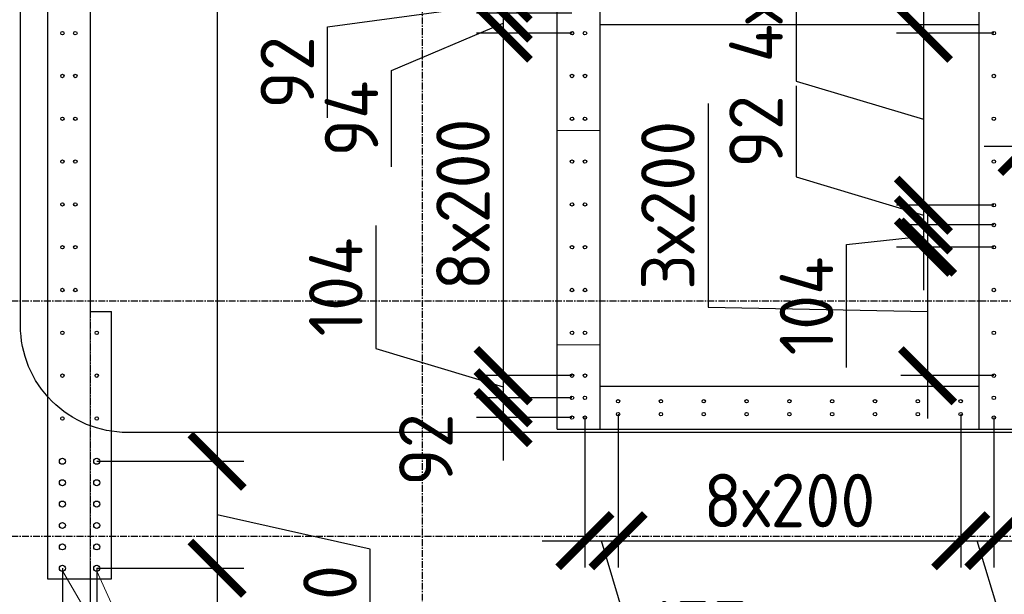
# Model space of a CAD drawing. Header units: millimetres. Extents: x -93479 to 1057970, y -66333 to 172656.
# Tile 451 of 473: x 997530 to 1002128, y 45190 to 47874. Entities that reach past the tile are written whole.
import ezdxf

# ---------------------------------------------------------------- set-up
doc = ezdxf.new("R2010")
doc.units = ezdxf.units.MM
doc.linetypes.add('______5', pattern=[1100, 800, -100, 100, -100])
doc.linetypes.add('осевая', pattern=[50.8, 31.75, -6.35, 6.35, -6.35])
for name, color, linetype, lineweight in [('1 Стены', 3, 'Continuous', 30), ('Оси', 40, '______5', 18), ('подоснова', 151, 'Continuous', 5), ('размер', 1, 'Continuous', 25), ('РАЗМЕРЫ', 7, 'Continuous', 9), ('СТЕНЫ', 3, 'Continuous', 30)]:
    doc.layers.add(name, color=color, linetype=linetype, lineweight=lineweight)
doc.styles.add('GOST-2.304_Type-B', font='GOST_Common.ttf')
doc.dimstyles.new('СПДС', dxfattribs={"dimscale": 100, "dimtxt": 2.5, "dimasz": 2.5, "dimexe": 1.25, "dimexo": 0, "dimtad": 1, "dimdec": 0, "dimtxsty": 'GOST-2.304_Type-B', "dimblk": 'ARCHTICK', "dimcen": 2.5, "dimdle": 2, "dimadec": 0, "dimazin": 2, "dimtfac": 0.75, "dimtdec": 0, "dimtmove": 1, "dimatfit": 3, "dimfxl": 1, "dimtolj": 1, "dimarcsym": 1})

# ---------------------------------------------------------------- blocks, each defined once
blk = doc.blocks.new('_ArchTick')
at = {"color": 0, "linetype": 'ByBlock', "const_width": 0.15}
blk.add_lwpolyline([(-0.5, -0.5), (0.5, 0.5)], dxfattribs=at)
blk = doc.blocks.new('*D1320')
at = {"layer": 'DEFPOINTS', "color": 0, "ltscale": 100, "transparency": 16777216}
for p in [(997839.3, 52611.4), (997889.5, 45811.4), (998451.6, 45811.4)]:
    blk.add_point(p, dxfattribs=at)
at = {"layer": 'РАЗМЕРЫ', "color": 0, "lineweight": -2, "transparency": 16777216}
for p, q in [((998451.6, 52811.4), (998451.6, 45611.4)), ((997839.3, 52611.4), (998576.6, 52611.4)), ((997889.5, 45811.4), (998576.6, 45811.4))]:
    blk.add_line(p, q, dxfattribs=at)
at = {"layer": 'РАЗМЕРЫ', "color": 0, "lineweight": -2, "ltscale": 100, "transparency": 16777216, "xscale": 250, "yscale": 250, "zscale": 250}
for p, rotation in [((998451.6, 52611.4), 90), ((998451.6, 45811.4), 270)]:
    blk.add_blockref('_ArchTick', p, dxfattribs=dict(at, rotation=rotation))
at = {"layer": 'РАЗМЕРЫ', "color": 0, "ltscale": 100, "transparency": 16777216, "insert": (998264, 49211.4), "char_height": 250, "attachment_point": 5, "rotation": 90, "style": 'GOST-2.304_Type-B'}
blk.add_mtext('\\A1;34х200', dxfattribs=at)
blk = doc.blocks.new('*D1321')
at = {"layer": 'DEFPOINTS', "color": 0, "ltscale": 100, "transparency": 16777216}
for p in [(997889.5, 45811.4), (997889.5, 45311.4), (998451.6, 45311.4)]:
    blk.add_point(p, dxfattribs=at)
at = {"layer": 'РАЗМЕРЫ', "color": 0, "lineweight": -2, "transparency": 16777216}
for p, q in [((998451.6, 46011.4), (998451.6, 45111.4)), ((997889.5, 45811.4), (998576.6, 45811.4)), ((999166.5, 45400.8), (998451.6, 45561.4)), ((999166.5, 44500), (999166.5, 45400.8)), ((997889.5, 45311.4), (998576.6, 45311.4))]:
    blk.add_line(p, q, dxfattribs=at)
at = {"layer": 'РАЗМЕРЫ', "color": 0, "lineweight": -2, "ltscale": 100, "transparency": 16777216, "xscale": 250, "yscale": 250, "zscale": 250}
for p, rotation in [((998451.6, 45811.4), 90), ((998451.6, 45311.4), 270)]:
    blk.add_blockref('_ArchTick', p, dxfattribs=dict(at, rotation=rotation))
at = {"layer": 'РАЗМЕРЫ', "color": 0, "ltscale": 100, "transparency": 16777216, "insert": (998978.9, 44950.4), "char_height": 250, "attachment_point": 5, "rotation": 90, "style": 'GOST-2.304_Type-B'}
blk.add_mtext('\\A1;5х100', dxfattribs=at)
blk = doc.blocks.new('*D1331')
at = {"layer": 'DEFPOINTS', "color": 0, "ltscale": 100, "transparency": 16777216}
for p in [(1000109.3, 48211.4), (999787.7, 47997.7), (1000109, 47997.7)]:
    blk.add_point(p, dxfattribs=at)
at = {"layer": 'РАЗМЕРЫ', "color": 0, "lineweight": -2, "transparency": 16777216}
for p, q in [((999256.4, 48783.1), (999256.4, 48207.7)), ((999787.7, 48411.4), (999787.7, 47797.7)), ((999256.4, 48207.7), (999787.7, 48104.5)), ((1000109.3, 48211.4), (999662.7, 48211.4)), ((1000109, 47997.7), (999662.7, 47997.7))]:
    blk.add_line(p, q, dxfattribs=at)
at = {"layer": 'РАЗМЕРЫ', "color": 0, "lineweight": -2, "ltscale": 100, "transparency": 16777216, "xscale": 250, "yscale": 250, "zscale": 250}
for p, rotation in [((999787.7, 48211.4), 90), ((999787.7, 47997.7), 270)]:
    blk.add_blockref('_ArchTick', p, dxfattribs=dict(at, rotation=rotation))
at = {"layer": 'РАЗМЕРЫ', "color": 0, "ltscale": 100, "transparency": 16777216, "insert": (999068.8, 48495.4), "char_height": 250, "attachment_point": 5, "rotation": 90, "style": 'GOST-2.304_Type-B'}
blk.add_mtext('\\A1;214', dxfattribs=at)
blk = doc.blocks.new('*D1332')
at = {"layer": 'DEFPOINTS', "color": 0, "ltscale": 100, "transparency": 16777216}
for p in [(1000109, 47997.7), (999787.7, 47905.4), (1000109, 47905.4)]:
    blk.add_point(p, dxfattribs=at)
at = {"layer": 'РАЗМЕРЫ', "color": 0, "lineweight": -2, "transparency": 16777216}
for p, q in [((999787.7, 48197.7), (999787.7, 47705.4)), ((1000109, 47997.7), (999662.7, 47997.7)), ((998967.1, 47840.5), (999787.7, 47951.5)), ((1000109, 47905.4), (999662.7, 47905.4)), ((998967.1, 47415.2), (998967.1, 47840.5))]:
    blk.add_line(p, q, dxfattribs=at)
at = {"layer": 'РАЗМЕРЫ', "color": 0, "lineweight": -2, "ltscale": 100, "transparency": 16777216, "xscale": 250, "yscale": 250, "zscale": 250}
for p, rotation in [((999787.7, 47997.7), 270), ((999787.7, 47905.4), 90)]:
    blk.add_blockref('_ArchTick', p, dxfattribs=dict(at, rotation=rotation))
at = {"layer": 'РАЗМЕРЫ', "color": 0, "ltscale": 100, "transparency": 16777216, "insert": (998779.5, 47627.9), "char_height": 250, "attachment_point": 5, "rotation": 90, "style": 'GOST-2.304_Type-B'}
blk.add_mtext('\\A1;92', dxfattribs=at)
blk = doc.blocks.new('*D1333')
at = {"layer": 'DEFPOINTS', "color": 0, "ltscale": 100, "transparency": 16777216}
for p in [(1000109, 47905.4), (999787.7, 47811.4), (1000109.3, 47811.4)]:
    blk.add_point(p, dxfattribs=at)
at = {"layer": 'РАЗМЕРЫ', "color": 0, "lineweight": -2, "transparency": 16777216}
for p, q in [((999787.7, 48105.4), (999787.7, 47611.4)), ((1000109, 47905.4), (999662.7, 47905.4)), ((999266.6, 47637.7), (999787.7, 47858.4)), ((1000109.3, 47811.4), (999662.7, 47811.4)), ((999266.6, 47187.3), (999266.6, 47637.7))]:
    blk.add_line(p, q, dxfattribs=at)
at = {"layer": 'РАЗМЕРЫ', "color": 0, "lineweight": -2, "ltscale": 100, "transparency": 16777216, "xscale": 250, "yscale": 250, "zscale": 250}
for p, rotation in [((999787.7, 47905.4), 270), ((999787.7, 47811.4), 90)]:
    blk.add_blockref('_ArchTick', p, dxfattribs=dict(at, rotation=rotation))
at = {"layer": 'РАЗМЕРЫ', "color": 0, "ltscale": 100, "transparency": 16777216, "insert": (999079.1, 47412.5), "char_height": 250, "attachment_point": 5, "rotation": 90, "style": 'GOST-2.304_Type-B'}
blk.add_mtext('\\A1;94', dxfattribs=at)
blk = doc.blocks.new('*D1334')
at = {"layer": 'DEFPOINTS', "color": 0, "ltscale": 100, "transparency": 16777216}
for p in [(1000109.3, 47811.4), (999787.7, 46211.4), (1000109.3, 46211.4)]:
    blk.add_point(p, dxfattribs=at)
at = {"layer": 'РАЗМЕРЫ', "color": 0, "lineweight": -2, "transparency": 16777216}
for p, q in [((999787.7, 48011.4), (999787.7, 46011.4)), ((1000109.3, 47811.4), (999662.7, 47811.4)), ((1000109.3, 46211.4), (999662.7, 46211.4))]:
    blk.add_line(p, q, dxfattribs=at)
at = {"layer": 'РАЗМЕРЫ', "color": 0, "lineweight": -2, "ltscale": 100, "transparency": 16777216, "xscale": 250, "yscale": 250, "zscale": 250}
for p, rotation in [((999787.7, 47811.4), 90), ((999787.7, 46211.4), 270)]:
    blk.add_blockref('_ArchTick', p, dxfattribs=dict(at, rotation=rotation))
at = {"layer": 'РАЗМЕРЫ', "color": 0, "ltscale": 100, "transparency": 16777216, "insert": (999600.1, 47011.4), "char_height": 250, "attachment_point": 5, "rotation": 90, "style": 'GOST-2.304_Type-B'}
blk.add_mtext('\\A1;8х200', dxfattribs=at)
blk = doc.blocks.new('*D1335')
at = {"layer": 'DEFPOINTS', "color": 0, "ltscale": 100, "transparency": 16777216}
for p in [(1000109.3, 46211.4), (999787.7, 46107.7), (1000109, 46107.7)]:
    blk.add_point(p, dxfattribs=at)
at = {"layer": 'РАЗМЕРЫ', "color": 0, "lineweight": -2, "transparency": 16777216}
for p, q in [((999193.6, 46913.2), (999193.6, 46337.8)), ((999787.7, 46411.4), (999787.7, 45907.7)), ((999193.6, 46337.8), (999787.7, 46159.5)), ((1000109.3, 46211.4), (999662.7, 46211.4)), ((1000109, 46107.7), (999662.7, 46107.7))]:
    blk.add_line(p, q, dxfattribs=at)
at = {"layer": 'РАЗМЕРЫ', "color": 0, "lineweight": -2, "ltscale": 100, "transparency": 16777216, "xscale": 250, "yscale": 250, "zscale": 250}
for p, rotation in [((999787.7, 46211.4), 270), ((999787.7, 46107.7), 90)]:
    blk.add_blockref('_ArchTick', p, dxfattribs=dict(at, rotation=rotation))
at = {"layer": 'РАЗМЕРЫ', "color": 0, "ltscale": 100, "transparency": 16777216, "insert": (999005.9, 46625.5), "char_height": 250, "attachment_point": 5, "rotation": 90, "style": 'GOST-2.304_Type-B'}
blk.add_mtext('\\A1;104', dxfattribs=at)
blk = doc.blocks.new('*D1336')
at = {"layer": 'DEFPOINTS', "color": 0, "ltscale": 100, "transparency": 16777216}
for p in [(1000109, 46107.7), (999787.7, 46015.4), (1000109, 46015.4)]:
    blk.add_point(p, dxfattribs=at)
at = {"layer": 'РАЗМЕРЫ', "color": 0, "lineweight": -2, "transparency": 16777216}
for p, q in [((999787.7, 46307.7), (999787.7, 45815.4)), ((1000109, 46107.7), (999662.7, 46107.7)), ((1000109, 46015.4), (999662.7, 46015.4))]:
    blk.add_line(p, q, dxfattribs=at)
at = {"layer": 'РАЗМЕРЫ', "color": 0, "lineweight": -2, "ltscale": 100, "transparency": 16777216, "xscale": 250, "yscale": 250, "zscale": 250}
for p, rotation in [((999787.7, 46107.7), 270), ((999787.7, 46015.4), 90)]:
    blk.add_blockref('_ArchTick', p, dxfattribs=dict(at, rotation=rotation))
at = {"layer": 'РАЗМЕРЫ', "color": 0, "ltscale": 100, "transparency": 16777216, "insert": (999426.6, 45865.7), "char_height": 250, "attachment_point": 5, "rotation": 90, "style": 'GOST-2.304_Type-B'}
blk.add_mtext('\\A1;92', dxfattribs=at)
blk = doc.blocks.new('*D1340')
at = {"layer": 'DEFPOINTS', "color": 0, "ltscale": 100, "transparency": 16777216}
for p in [(1000324.3, 46031.4), (1000169.3, 46015.4), (1000324.3, 45440.4)]:
    blk.add_point(p, dxfattribs=at)
at = {"layer": 'РАЗМЕРЫ', "color": 0, "lineweight": -2, "transparency": 16777216}
for p, q in [((1000324.3, 46031.4), (1000324.3, 45315.4)), ((1000169.3, 46015.4), (1000169.3, 45315.4)), ((999969.3, 45440.4), (1000524.3, 45440.4)), ((1000425.1, 44846.2), (1000246.8, 45440.4)), ((1000975.5, 44846.2), (1000425.1, 44846.2))]:
    blk.add_line(p, q, dxfattribs=at)
at = {"layer": 'РАЗМЕРЫ', "color": 0, "lineweight": -2, "ltscale": 100, "transparency": 16777216, "xscale": 250, "yscale": 250, "zscale": 250, "rotation": 180}
blk.add_blockref('_ArchTick', (1000169.3, 45440.4), dxfattribs=at)
at = {"layer": 'РАЗМЕРЫ', "color": 0, "lineweight": -2, "ltscale": 100, "transparency": 16777216, "xscale": 250, "yscale": 250, "zscale": 250}
blk.add_blockref('_ArchTick', (1000324.3, 45440.4), dxfattribs=at)
at = {"layer": 'РАЗМЕРЫ', "color": 0, "ltscale": 100, "transparency": 16777216, "insert": (1000700.3, 45033.9), "char_height": 250, "attachment_point": 5, "style": 'GOST-2.304_Type-B'}
blk.add_mtext('\\A1;155', dxfattribs=at)
blk = doc.blocks.new('*D1341')
at = {"layer": 'DEFPOINTS', "color": 0, "ltscale": 100, "transparency": 16777216}
for p in [(1000324.3, 46031.4), (1001924.3, 46031.4), (1001924.3, 45440.4)]:
    blk.add_point(p, dxfattribs=at)
at = {"layer": 'РАЗМЕРЫ', "color": 0, "lineweight": -2, "transparency": 16777216}
for p, q in [((1000324.3, 46031.4), (1000324.3, 45315.4)), ((1001924.3, 46031.4), (1001924.3, 45315.4)), ((1000124.3, 45440.4), (1002124.3, 45440.4))]:
    blk.add_line(p, q, dxfattribs=at)
at = {"layer": 'РАЗМЕРЫ', "color": 0, "lineweight": -2, "ltscale": 100, "transparency": 16777216, "xscale": 250, "yscale": 250, "zscale": 250, "rotation": 180}
blk.add_blockref('_ArchTick', (1000324.3, 45440.4), dxfattribs=at)
at = {"layer": 'РАЗМЕРЫ', "color": 0, "lineweight": -2, "ltscale": 100, "transparency": 16777216, "xscale": 250, "yscale": 250, "zscale": 250}
blk.add_blockref('_ArchTick', (1001924.3, 45440.4), dxfattribs=at)
at = {"layer": 'РАЗМЕРЫ', "color": 0, "ltscale": 100, "transparency": 16777216, "insert": (1001124.3, 45628), "char_height": 250, "attachment_point": 5, "style": 'GOST-2.304_Type-B'}
blk.add_mtext('\\A1;8х200', dxfattribs=at)
blk = doc.blocks.new('*D1342')
at = {"layer": 'DEFPOINTS', "color": 0, "ltscale": 100, "transparency": 16777216}
for p in [(1001924.3, 46031.4), (1002079.3, 46015.4), (1002079.3, 45440.4)]:
    blk.add_point(p, dxfattribs=at)
at = {"layer": 'РАЗМЕРЫ', "color": 0, "lineweight": -2, "transparency": 16777216}
for p, q in [((1001924.3, 46031.4), (1001924.3, 45315.4)), ((1002079.3, 46015.4), (1002079.3, 45315.4)), ((1001724.3, 45440.4), (1002279.3, 45440.4)), ((1002180.1, 44846.2), (1002001.8, 45440.4)), ((1002730.5, 44846.2), (1002180.1, 44846.2))]:
    blk.add_line(p, q, dxfattribs=at)
at = {"layer": 'РАЗМЕРЫ', "color": 0, "lineweight": -2, "ltscale": 100, "transparency": 16777216, "xscale": 250, "yscale": 250, "zscale": 250, "rotation": 180}
blk.add_blockref('_ArchTick', (1001924.3, 45440.4), dxfattribs=at)
at = {"layer": 'РАЗМЕРЫ', "color": 0, "lineweight": -2, "ltscale": 100, "transparency": 16777216, "xscale": 250, "yscale": 250, "zscale": 250}
blk.add_blockref('_ArchTick', (1002079.3, 45440.4), dxfattribs=at)
at = {"layer": 'РАЗМЕРЫ', "color": 0, "ltscale": 100, "transparency": 16777216, "insert": (1002455.3, 45033.9), "char_height": 250, "attachment_point": 5, "style": 'GOST-2.304_Type-B'}
blk.add_mtext('\\A1;155', dxfattribs=at)
blk = doc.blocks.new('*D1347')
at = {"layer": 'DEFPOINTS', "color": 0, "ltscale": 100, "transparency": 16777216}
for p in [(1002234.3, 47282.4), (1002234.3, 46991.7), (1002434.3, 46991.7)]:
    blk.add_point(p, dxfattribs=at)
at = {"layer": 'РАЗМЕРЫ', "color": 0, "lineweight": -2, "transparency": 16777216}
for p, q in [((1002491.2, 48107.9), (1002334.3, 47282.4)), ((1003091.7, 48107.9), (1002491.2, 48107.9)), ((1002234.3, 46991.7), (1002234.3, 47407.4)), ((1002434.3, 46991.7), (1002434.3, 47407.4)), ((1002634.3, 47282.4), (1002034.3, 47282.4))]:
    blk.add_line(p, q, dxfattribs=at)
at = {"layer": 'РАЗМЕРЫ', "color": 0, "lineweight": -2, "ltscale": 100, "transparency": 16777216, "xscale": 250, "yscale": 250, "zscale": 250, "rotation": 180}
blk.add_blockref('_ArchTick', (1002234.3, 47282.4), dxfattribs=at)
at = {"layer": 'РАЗМЕРЫ', "color": 0, "lineweight": -2, "ltscale": 100, "transparency": 16777216, "xscale": 250, "yscale": 250, "zscale": 250}
blk.add_blockref('_ArchTick', (1002434.3, 47282.4), dxfattribs=at)
at = {"layer": 'РАЗМЕРЫ', "color": 0, "ltscale": 100, "transparency": 16777216, "insert": (1002791.4, 48295.5), "char_height": 250, "attachment_point": 5, "style": 'GOST-2.304_Type-B'}
blk.add_mtext('\\A1;200', dxfattribs=at)
blk = doc.blocks.new('*D1348')
at = {"layer": 'DEFPOINTS', "color": 0, "ltscale": 100, "transparency": 16777216}
for p in [(1002079.3, 47811.4), (1001750.2, 47007.7), (1002079.3, 47007.7)]:
    blk.add_point(p, dxfattribs=at)
at = {"layer": 'РАЗМЕРЫ', "color": 0, "lineweight": -2, "transparency": 16777216}
for p, q in [((1001156, 48563.6), (1001156, 47587.8)), ((1001750.2, 48011.4), (1001750.2, 46807.7)), ((1002079.3, 47811.4), (1001625.2, 47811.4)), ((1001156, 47587.8), (1001750.2, 47409.5)), ((1002079.3, 47007.7), (1001625.2, 47007.7))]:
    blk.add_line(p, q, dxfattribs=at)
at = {"layer": 'РАЗМЕРЫ', "color": 0, "lineweight": -2, "ltscale": 100, "transparency": 16777216, "xscale": 250, "yscale": 250, "zscale": 250}
for p, rotation in [((1001750.2, 47811.4), 90), ((1001750.2, 47007.7), 270)]:
    blk.add_blockref('_ArchTick', p, dxfattribs=dict(at, rotation=rotation))
at = {"layer": 'РАЗМЕРЫ', "color": 0, "ltscale": 100, "transparency": 16777216, "insert": (1000968.4, 48075.7), "char_height": 250, "attachment_point": 5, "rotation": 90, "style": 'GOST-2.304_Type-B'}
blk.add_mtext('\\A1;4х200', dxfattribs=at)
blk = doc.blocks.new('*D1349')
at = {"layer": 'DEFPOINTS', "color": 0, "ltscale": 100, "transparency": 16777216}
for p in [(1002079.3, 47007.7), (1001750.2, 46915.4), (1002079.3, 46915.4)]:
    blk.add_point(p, dxfattribs=at)
at = {"layer": 'РАЗМЕРЫ', "color": 0, "lineweight": -2, "transparency": 16777216}
for p, q in [((1001156, 47565.1), (1001156, 47139.8)), ((1001750.2, 47207.7), (1001750.2, 46715.4)), ((1001156, 47139.8), (1001750.2, 46961.5)), ((1002079.3, 47007.7), (1001625.2, 47007.7)), ((1002079.3, 46915.4), (1001625.2, 46915.4))]:
    blk.add_line(p, q, dxfattribs=at)
at = {"layer": 'РАЗМЕРЫ', "color": 0, "lineweight": -2, "ltscale": 100, "transparency": 16777216, "xscale": 250, "yscale": 250, "zscale": 250}
for p, rotation in [((1001750.2, 47007.7), 270), ((1001750.2, 46915.4), 90)]:
    blk.add_blockref('_ArchTick', p, dxfattribs=dict(at, rotation=rotation))
at = {"layer": 'РАЗМЕРЫ', "color": 0, "ltscale": 100, "transparency": 16777216, "insert": (1000968.4, 47352.4), "char_height": 250, "attachment_point": 5, "rotation": 90, "style": 'GOST-2.304_Type-B'}
blk.add_mtext('\\A1;92', dxfattribs=at)
blk = doc.blocks.new('*D1350')
at = {"layer": 'DEFPOINTS', "color": 0, "ltscale": 100, "transparency": 16777216}
for p in [(1002079.3, 46915.4), (1001750.2, 46811.4), (1002079.3, 46811.4)]:
    blk.add_point(p, dxfattribs=at)
at = {"layer": 'РАЗМЕРЫ', "color": 0, "lineweight": -2, "transparency": 16777216}
for p, q in [((1001750.2, 47115.4), (1001750.2, 46611.4)), ((1002079.3, 46915.4), (1001625.2, 46915.4)), ((1001391.8, 46824.6), (1001750.2, 46863.4)), ((1001391.8, 46249.2), (1001391.8, 46824.6)), ((1002079.3, 46811.4), (1001625.2, 46811.4))]:
    blk.add_line(p, q, dxfattribs=at)
at = {"layer": 'РАЗМЕРЫ', "color": 0, "lineweight": -2, "ltscale": 100, "transparency": 16777216, "xscale": 250, "yscale": 250, "zscale": 250}
for p, rotation in [((1001750.2, 46915.4), 270), ((1001750.2, 46811.4), 90)]:
    blk.add_blockref('_ArchTick', p, dxfattribs=dict(at, rotation=rotation))
at = {"layer": 'РАЗМЕРЫ', "color": 0, "ltscale": 100, "transparency": 16777216, "insert": (1001204.2, 46536.9), "char_height": 250, "attachment_point": 5, "rotation": 90, "style": 'GOST-2.304_Type-B'}
blk.add_mtext('\\A1;104', dxfattribs=at)
blk = doc.blocks.new('*D1351')
at = {"layer": 'DEFPOINTS', "color": 0, "ltscale": 100, "transparency": 16777216}
for p in [(1002079.3, 46811.4), (1001769.7, 46211.4), (1002079.3, 46211.4)]:
    blk.add_point(p, dxfattribs=at)
at = {"layer": 'РАЗМЕРЫ', "color": 0, "lineweight": -2, "transparency": 16777216}
for p, q in [((1000744.5, 47482.4), (1000744.5, 46531.6)), ((1001769.7, 47011.4), (1001769.7, 46011.4)), ((1002079.3, 46811.4), (1001644.7, 46811.4)), ((1000744.5, 46531.6), (1001769.7, 46511.4)), ((1002079.3, 46211.4), (1001644.7, 46211.4))]:
    blk.add_line(p, q, dxfattribs=at)
at = {"layer": 'РАЗМЕРЫ', "color": 0, "lineweight": -2, "ltscale": 100, "transparency": 16777216, "xscale": 250, "yscale": 250, "zscale": 250}
for p, rotation in [((1001769.7, 46811.4), 90), ((1001769.7, 46211.4), 270)]:
    blk.add_blockref('_ArchTick', p, dxfattribs=dict(at, rotation=rotation))
at = {"layer": 'РАЗМЕРЫ', "color": 0, "ltscale": 100, "transparency": 16777216, "insert": (1000556.9, 47007), "char_height": 250, "attachment_point": 5, "rotation": 90, "style": 'GOST-2.304_Type-B'}
blk.add_mtext('\\A1;3х200', dxfattribs=at)
blk = doc.blocks.new('*D1352')
at = {"layer": 'DEFPOINTS', "color": 0, "ltscale": 100, "transparency": 16777216}
for p in [(997729.2, 45311.4), (997859.3, 45311.4), (997729.2, 44993.4)]:
    blk.add_point(p, dxfattribs=at)
at = {"layer": 'РАЗМЕРЫ', "color": 0, "lineweight": -2, "transparency": 16777216}
for p, q in [((997729.2, 45311.4), (997729.2, 44868.4)), ((997859.3, 45311.4), (997859.3, 44868.4)), ((998059.3, 44993.4), (997529.2, 44993.4)), ((997537.7, 44587.2), (997794.3, 44993.4)), ((996987.2, 44587.2), (997537.7, 44587.2))]:
    blk.add_line(p, q, dxfattribs=at)
at = {"layer": 'РАЗМЕРЫ', "color": 0, "lineweight": -2, "ltscale": 100, "transparency": 16777216, "xscale": 250, "yscale": 250, "zscale": 250, "rotation": 180}
blk.add_blockref('_ArchTick', (997729.2, 44993.4), dxfattribs=at)
at = {"layer": 'РАЗМЕРЫ', "color": 0, "lineweight": -2, "ltscale": 100, "transparency": 16777216, "xscale": 250, "yscale": 250, "zscale": 250}
blk.add_blockref('_ArchTick', (997859.3, 44993.4), dxfattribs=at)
at = {"layer": 'РАЗМЕРЫ', "color": 0, "ltscale": 100, "transparency": 16777216, "insert": (997262.4, 44774.8), "char_height": 250, "attachment_point": 5, "style": 'GOST-2.304_Type-B'}
blk.add_mtext('\\A1;130', dxfattribs=at)
blk = doc.blocks.new('оси2')
at = {"layer": 'Оси', "color": 7, "linetype": 'осевая', "lineweight": 25, "transparency": 33554687}
for p, q in [((1003495.5, 5465.4), (1003495.5, -20739.3)), ((1005045.5, 5465.4), (1005045.5, -20739.3)), ((979200, -4392.9), (1032582.1, -4392.9)), ((979200, -5492.9), (1032582.1, -5492.9))]:
    blk.add_line(p, q, dxfattribs=at)
blk = doc.blocks.new('*D1422')
at = {"layer": 'DEFPOINTS', "color": 0, "ltscale": 100, "transparency": 16777216}
for p in [(997859.3, 45311.4), (997889.5, 45311.4), (997889.5, 44993.4)]:
    blk.add_point(p, dxfattribs=at)
at = {"layer": 'РАЗМЕРЫ', "color": 0, "lineweight": -2, "transparency": 16777216}
for p, q in [((997859.3, 45311.4), (997859.3, 44868.4)), ((997889.5, 45311.4), (997889.5, 44868.4)), ((997659.3, 44993.4), (998089.5, 44993.4)), ((998052.7, 44399.3), (997874.4, 44993.4)), ((998478, 44399.3), (998052.7, 44399.3))]:
    blk.add_line(p, q, dxfattribs=at)
at = {"layer": 'РАЗМЕРЫ', "color": 0, "lineweight": -2, "ltscale": 100, "transparency": 16777216, "xscale": 250, "yscale": 250, "zscale": 250}
blk.add_blockref('_ArchTick', (997859.3, 44993.4), dxfattribs=at)
at = {"layer": 'РАЗМЕРЫ', "color": 0, "lineweight": -2, "ltscale": 100, "transparency": 16777216, "xscale": 250, "yscale": 250, "zscale": 250, "rotation": 180}
blk.add_blockref('_ArchTick', (997889.5, 44993.4), dxfattribs=at)
at = {"layer": 'РАЗМЕРЫ', "color": 0, "ltscale": 100, "transparency": 16777216, "insert": (998265.3, 44586.9), "char_height": 250, "attachment_point": 5, "style": 'GOST-2.304_Type-B'}
blk.add_mtext('\\A1;30', dxfattribs=at)

msp = doc.modelspace()

# ---------------------------------------------------------------- linework, layer by layer
at = {"layer": '1 Стены', "color": 7, "lineweight": 0}
for p, q in [((997659.3, 45261.4, -360), (997659.3, 52911.4, -360)), ((997859.3, 52661.4, -360), (997859.3, 45261.4, -360)), ((1000039.3, 45961.4, -360), (1000039.3, 52661.4, -360)), ((1000239.3, 47851.4, -160), (1002009.3, 47851.4, -160)), ((1000239.3, 46161.4, -160), (1002009.3, 46161.4, -160)), ((1002209.3, 45961.4, -160), (1000039.3, 45961.4, -160)), ((997659, 45261.4, 0), (997859, 45261.4, 0)), ((997659.2, 45261.4, -720), (997859.2, 45261.4, -720)), ((997859.2, 45261.4, -360), (997659.2, 45261.4, -360)), ((997859.2, 45261.4, -360), (997659.2, 45261.4, -360)), ((997859.2, 45261.4, -360), (997659.2, 45261.4, -360)), ((997859.3, 45261.4, -360), (997659.2, 45261.4, -360))]:
    msp.add_line(p, q, dxfattribs=at)
at = {"layer": '1 Стены', "color": 7, "lineweight": 0, "elevation": -160}
for points in [[(1000239.3, 47851.4), (1000239.3, 46161.4)], [(1002009.3, 46161.4), (1002009.3, 47851.4)]]:
    msp.add_lwpolyline(points, dxfattribs=at)
at = {"layer": '1 Стены', "color": 7, "lineweight": 0}
msp.add_lwpolyline([(1000238.9, 47355.9), (1000038.9, 47355.9), (1000038.9, 46355.9), (1000238.9, 46355.9)], close=True, dxfattribs=at)
at = {"layer": 'подоснова', "color": 7, "lineweight": 15, "ltscale": 0.3}
for p in [(997729.2, 45298.9, 0), (997889.5, 45297.4, 0)]:
    msp.add_line(p, (998433.3, 44103.2, 0), dxfattribs=at)
at = {"layer": 'размер', "color": 7, "lineweight": 30}
msp.add_lwpolyline([(998033.4, 53419.7), (1004760.5, 53419.7, -0.414214), (1005260.5, 52919.7), (1005260.5, 46445.8, -0.414214), (1004760.5, 45945.8), (998033.4, 45945.8, -0.414214), (997533.4, 46445.8), (997533.4, 52919.7, -0.414214)], format="xyb", close=True, dxfattribs=at)
at = {"layer": 'РАЗМЕРЫ', "color": 7, "linetype": 'Continuous', "lineweight": 30}
for centre, radius in [((997729.2, 47811.4), 8), ((997789.5, 47811.4), 8), ((1000109.3, 47811.4, -360), 8), ((1000169.7, 47811.4, -360), 8), ((1002079.3, 47811.4, -360), 8), ((997729.2, 47611.4), 8), ((997789.5, 47611.4), 8), ((1000109.3, 47611.4, -360), 8), ((1000169.7, 47611.4, -360), 8), ((1002079.3, 47611.4, -360), 8), ((997729.2, 47411.4), 8), ((997789.5, 47411.4), 8), ((1000109.3, 47411.4, -360), 8), ((1000169.7, 47411.4, -360), 8), ((1002079.3, 47411.4, -360), 8), ((997729.2, 47211.4), 8), ((997789.5, 47211.4), 8), ((1000109.3, 47211.4, -360), 8), ((1000169.7, 47211.4, -360), 8), ((1002079.3, 47211.4, -360), 8), ((997729.2, 47011.4), 8), ((997789.5, 47011.4), 8), ((1000109.3, 47011.4, -360), 8), ((1000169.7, 47011.4, -360), 8), ((1002079.3, 47007.7, -560), 8), ((1002079.3, 46915.4, -560), 8), ((997729.2, 46811.4), 8), ((997789.5, 46811.4), 8), ((1000109.3, 46811.4, -360), 8), ((1000169.7, 46811.4, -360), 8), ((1002079.3, 46811.4, -360), 8), ((997729.2, 46611.4), 8), ((997789.5, 46611.4), 8), ((1000109.3, 46611.4, -360), 8), ((1000169.7, 46611.4, -360), 8), ((1002079.3, 46611.4, -360), 8), ((997729.2, 46411.4), 8), ((997889.5, 46411.4), 8), ((1000109.3, 46411.4, -360), 8), ((1000169.7, 46411.4, -360), 8), ((1002079.3, 46411.4, -360), 8), ((997729.2, 46211.4), 8), ((997889.5, 46211.4), 8), ((1000109.3, 46211.4, -360), 8), ((1000169.7, 46211.4, -360), 8), ((1002079.3, 46211.4, -360), 8), ((1000109, 46107.7, -360), 8), ((1000169.3, 46107.7, -360), 8), ((1000324.3, 46091.7, -360), 8), ((1000524.3, 46091.7, -360), 8), ((1000724.3, 46091.7, -360), 8), ((1000924.3, 46091.7, -360), 8), ((1001124.3, 46091.7, -360), 8), ((1001324.3, 46091.7, -360), 8), ((1001524.3, 46091.7, -360), 8), ((1001724.3, 46091.7, -360), 8), ((1001924.3, 46091.7, -360), 8), ((1002079.3, 46107.7, -360), 8), ((1000324.3, 46031.4, -360), 8), ((1000524.3, 46031.4, -360), 8), ((1000724.3, 46031.4, -360), 8), ((1000924.3, 46031.4, -360), 8), ((1001124.3, 46031.4, -360), 8), ((1001324.3, 46031.4, -360), 8), ((1001524.3, 46031.4, -360), 8), ((1001724.3, 46031.4, -360), 8), ((1001924.3, 46031.4, -360), 8), ((997729.2, 46011.4), 8), ((997889.5, 46011.4), 8), ((1000109, 46015.4, -360), 8), ((1000169.3, 46015.4, -360), 8), ((1002079.3, 46015.4, -360), 8), ((997729.2, 45811.4, -360), 14), ((997889.5, 45811.4, -360), 14), ((997729.2, 45711.4, -360), 14), ((997889.5, 45711.4, -360), 14), ((997729.2, 45611.4, -360), 14), ((997889.5, 45611.4, -360), 14), ((997729.2, 45511.4, -360), 14), ((997889.5, 45511.4, -360), 14), ((997729.2, 45411.4, -360), 14), ((997889.5, 45411.4, -360), 14), ((997729.2, 45311.4, -360), 14), ((997889.5, 45311.4, -360), 14)]:
    msp.add_circle(centre, radius, dxfattribs=at)
at = {"layer": 'СТЕНЫ', "color": 7, "linetype": 'Continuous', "transparency": 33554687}
for p, q in [((1000239.2, 52911.4, 360), (1000239.2, 45961.4, 360)), ((1002009.2, 52911.4, 360), (1002009.2, 45961.4, 360)), ((997859.2, 52711.4, 360), (997859.2, 46511.4, 360)), ((1000039.2, 45961.4, 360), (1000039.2, 52711.4, 360)), ((997659.2, 52661.4, 360), (997659.2, 45261.4, 360)), ((1000239.2, 47851.4, 360), (1000239.2, 47851.4, 360)), ((1000239.2, 47851.4, 360), (1002009.2, 47851.4, 360)), ((1002009.2, 47851.4, 360), (1002009.2, 47851.4, 360)), ((997859.2, 46511.4, 360), (997959.2, 46511.4, 360)), ((997859.2, 46511.4, 360), (997859.2, 46511.4, 360)), ((997959.2, 46511.4, 360), (997959.2, 46511.4, 360)), ((997959.2, 45261.4, 360), (997959.2, 46511.4, 360)), ((1000239.2, 46161.4, 360), (1000239.2, 46161.4, 360)), ((1002009.2, 46161.4, 360), (1000239.2, 46161.4, 360)), ((1002009.2, 46161.4, 360), (1002009.2, 46161.4, 360)), ((1000039.2, 45961.4, 360), (1000039.2, 45961.4, 360)), ((1000039.2, 45961.4, 360), (1002209.2, 45961.4, 360)), ((1000239.2, 45961.4, 360), (1000239.2, 45961.4, 360)), ((1002009.2, 45961.4, 360), (1002009.2, 45961.4, 360)), ((997659.2, 45261.4, 360), (997659.2, 45261.4, 360)), ((997659.2, 45261.4, 360), (997959.2, 45261.4, 360)), ((997959.2, 45261.4, 360), (997959.2, 45261.4, 360))]:
    msp.add_line(p, q, dxfattribs=at)

# ---------------------------------------------------------------- block references
at = {"layer": 'РАЗМЕРЫ', "color": 7}
msp.add_blockref('оси2', (-5636.2, 50954.2, -360), dxfattribs=at)

# ---------------------------------------------------------------- dimensions: what is measured, and where the dimension line sits
for base, p1, p2, text, picture, middle in [((998451.6, 45811.4), (997839.3, 52611.4), (997889.5, 45811.4, -360), '34х200', '*D1320', (998264, 49211.4)), ((1001750.2, 47007.7), (1002079.3, 47811.4, -360), (1002079.3, 47007.7, -560), '4х200', '*D1348', (1000968.4, 47650.3)), ((999787.7, 46211.4), (1000109.3, 47811.4, -360), (1000109.3, 46211.4, -360), '8х200', '*D1334', (999600.1, 47011.4))]:
    dim = msp.add_linear_dim(base=base, p1=p1, p2=p2, angle=90, text=text, dimstyle='СПДС', dxfattribs=at)
    dim.commit()
    dim.dimension.update_dxf_attribs({"geometry": picture, "text_midpoint": middle})
for base, p1, p2, picture, middle in [((999787.7, 47997.7), (1000109.3, 48211.4, -360), (1000109, 47997.7, -360), '*D1331', (999256.4, 48270.2)), ((999787.7, 47905.4), (1000109, 47997.7, -360), (1000109, 47905.4, -360), '*D1332', (998967.1, 47778)), ((999787.7, 47811.4), (1000109, 47905.4, -360), (1000109.3, 47811.4, -360), '*D1333', (999266.6, 47575.2)), ((1001750.2, 46811.4), (1002079.3, 46915.4, -560), (1002079.3, 46811.4, -360), '*D1350', (1001391.8, 46762.1)), ((999787.7, 46015.4), (1000109, 46107.7, -360), (1000109, 46015.4, -360), '*D1336', (999614.2, 45865.7))]:
    dim = msp.add_linear_dim(base=base, p1=p1, p2=p2, angle=90, dimstyle='СПДС', dxfattribs=at)
    dim.commit()
    dim.dimension.update_dxf_attribs({"geometry": picture, "text_midpoint": middle, "dimtype": 160})
for base, p1, p2, picture, middle in [((1002234.3, 47282.4), (1002434.3, 46991.7), (1002234.3, 46991.7, -560), '*D1347', (1002553.7, 48107.9)), ((997729.2, 44993.4), (997859.3, 45311.4, -360), (997729.2, 45311.4, -360), '*D1352', (997475.2, 44587.2))]:
    dim = msp.add_linear_dim(base=base, p1=p1, p2=p2, dimstyle='СПДС', dxfattribs=at)
    dim.commit()
    dim.dimension.update_dxf_attribs({"geometry": picture, "text_midpoint": middle, "dimtype": 160})
for base, p1, p2, picture, middle in [((1001750.2, 46915.4), (1002079.3, 47007.7), (1002079.3, 46915.4, -560), '*D1349', (1000968.4, 47202.3)), ((999787.7, 46107.7), (1000109.3, 46211.4, -360), (1000109, 46107.7, -360), '*D1335', (999005.9, 46400.3))]:
    dim = msp.add_linear_dim(base=base, p1=p1, p2=p2, angle=90, dimstyle='СПДС', dxfattribs=at)
    dim.commit()
    dim.dimension.update_dxf_attribs({"geometry": picture, "text_midpoint": middle})
for base, p1, p2, text, picture, middle in [((1001769.7, 46211.4), (1002079.3, 46811.4, -360), (1002079.3, 46211.4, -360), '3х200', '*D1351', (1000744.5, 46594.1)), ((998451.6, 45311.4), (997889.5, 45811.4, -360), (997889.5, 45311.4, -360), '5х100', '*D1321', (999166.5, 45338.3))]:
    dim = msp.add_linear_dim(base=base, p1=p1, p2=p2, angle=90, text=text, dimstyle='СПДС', dxfattribs=at)
    dim.commit()
    dim.dimension.update_dxf_attribs({"geometry": picture, "text_midpoint": middle, "dimtype": 160})
for base, p1, p2, picture, middle in [((1000324.3, 45440.4), (1000169.3, 46015.4, -360), (1000324.3, 46031.4, -360), '*D1340', (1000487.6, 45033.9)), ((1002079.3, 45440.4), (1001924.3, 46031.4, -360), (1002079.3, 46015.4, -360), '*D1342', (1002242.6, 45033.9)), ((997889.5, 44993.4), (997859.3, 45311.4, -360), (997889.5, 45311.4), '*D1422', (998115.2, 44586.9))]:
    dim = msp.add_linear_dim(base=base, p1=p1, p2=p2, dimstyle='СПДС', dxfattribs=at)
    dim.commit()
    dim.dimension.update_dxf_attribs({"geometry": picture, "text_midpoint": middle})
dim = msp.add_linear_dim(base=(1001924.3, 45440.4), p1=(1000324.3, 46031.4, -360), p2=(1001924.3, 46031.4, -360), text='8х200', dimstyle='СПДС', dxfattribs=at)
dim.commit()
dim.dimension.update_dxf_attribs({"geometry": '*D1341', "text_midpoint": (1001124.3, 45628)})

doc.saveas('drawing.dxf')
